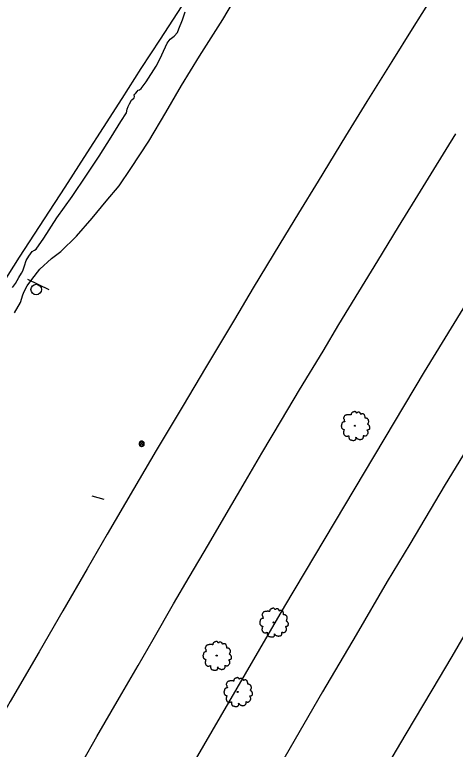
# Model space of a CAD drawing. Extents: x 2161152 to 2175754, y 602179 to 617749.
# Drawn here: x 2162024.8 to 2162191.9, y 603838.8 to 604117.6 of the extents above; entities that cross this region are included whole.
import ezdxf

# ---------------------------------------------------------------- set-up
doc = ezdxf.new("R2010")
doc.units = 0
for name, color, linetype in [('RD_EX_BldgApp_Post', 7, 'Continuous'), ('RD_EX_BldgApp_Sign', 7, 'Continuous'), ('RD_EX_Fence_Other', 7, 'Continuous'), ('RD_EX_Parking_Asphalt', 7, 'Continuous'), ('RD_EX_Parking_Conc', 7, 'Continuous'), ('RD_EX_Parking_Unpaved', 7, 'Continuous'), ('RD_EX_Road', 7, 'Continuous'), ('RD_EX_VEG', 7, 'Continuous')]:
    doc.layers.add(name, color=color, linetype=linetype)

msp = doc.modelspace()

# ---------------------------------------------------------------- linework, layer by layer
at = {"layer": 'RD_EX_BldgApp_Post'}
for p, q in [((2162073.49, 603954.2), (2162072.36, 603955.33)), ((2162072.36, 603954.2), (2162073.49, 603955.33))]:
    msp.add_line(p, q, dxfattribs=at)
for points in [[(2162073.93, 603954.77), (2162073.92, 603954.92), (2162073.88, 603955.08), (2162073.81, 603955.25), (2162073.7, 603955.4), (2162073.56, 603955.54), (2162073.4, 603955.65), (2162073.22, 603955.73), (2162073.03, 603955.76), (2162072.84, 603955.77), (2162072.67, 603955.74), (2162072.52, 603955.68), (2162072.38, 603955.61), (2162072.26, 603955.51), (2162072.14, 603955.39), (2162072.04, 603955.23), (2162071.97, 603955.06), (2162071.93, 603954.87), (2162071.93, 603954.67), (2162071.97, 603954.48), (2162072.04, 603954.3), (2162072.14, 603954.15), (2162072.26, 603954.02), (2162072.38, 603953.93), (2162072.52, 603953.85), (2162072.67, 603953.8), (2162072.84, 603953.77), (2162073.03, 603953.77), (2162073.22, 603953.81), (2162073.4, 603953.88), (2162073.56, 603953.99), (2162073.7, 603954.13), (2162073.81, 603954.29), (2162073.88, 603954.45), (2162073.92, 603954.61), (2162073.93, 603954.77)], [(2162073.73, 603954.77), (2162073.72, 603954.89), (2162073.69, 603955.02), (2162073.63, 603955.15), (2162073.55, 603955.28), (2162073.44, 603955.39), (2162073.31, 603955.47), (2162073.16, 603955.54), (2162073.01, 603955.57), (2162072.86, 603955.57), (2162072.72, 603955.54), (2162072.6, 603955.5), (2162072.49, 603955.44), (2162072.39, 603955.36), (2162072.3, 603955.26), (2162072.22, 603955.14), (2162072.16, 603955), (2162072.13, 603954.85), (2162072.13, 603954.69), (2162072.16, 603954.53), (2162072.22, 603954.39), (2162072.3, 603954.27), (2162072.39, 603954.17), (2162072.49, 603954.09), (2162072.6, 603954.04), (2162072.72, 603953.99), (2162072.86, 603953.97), (2162073.01, 603953.97), (2162073.16, 603954), (2162073.31, 603954.06), (2162073.44, 603954.15), (2162073.55, 603954.26), (2162073.63, 603954.38), (2162073.69, 603954.51), (2162073.72, 603954.64), (2162073.73, 603954.77)]]:
    msp.add_lwpolyline(points, dxfattribs=at)
at = {"layer": 'RD_EX_BldgApp_Sign'}
for p, q in [((2162037.87, 604013.13), (2162029.77, 604017.06)), ((2162054.03, 603935.07), (2162058.62, 603933.75))]:
    msp.add_line(p, q, dxfattribs=at)
msp.add_circle((2162032.92, 604013.28), 2, dxfattribs=at)
at = {"layer": 'RD_EX_Fence_Other'}
msp.add_lwpolyline([(2161949.83, 603575.09), (2161982.52, 603636.22), (2162003.14, 603674.32), (2162034.64, 603731.2), (2162078.39, 603809.22), (2162127.29, 603893.21), (2162180.23, 603982.11), (2162232.38, 604067.21), (2162284.43, 604150.47)], dxfattribs=at)
at = {"layer": 'RD_EX_Parking_Asphalt'}
msp.add_lwpolyline([(2162023.94, 604014.02), (2162025.11, 604015.53), (2162026.37, 604017.88), (2162027.29, 604019.47), (2162027.8, 604020.44), (2162028.42, 604022.22), (2162029.09, 604024.35), (2162030.14, 604025.94), (2162031.41, 604027.7), (2162032.25, 604028.17), (2162032.88, 604028.63), (2162035.75, 604032.75), (2162040.75, 604040.47), (2162046.58, 604048.65), (2162051.99, 604056.63), (2162056.82, 604063.84), (2162061.3, 604071.1), (2162065.02, 604077.05), (2162067.11, 604080.35), (2162067.48, 604081.71), (2162067.78, 604082.74), (2162068.37, 604083.7), (2162069.12, 604085.11), (2162070.02, 604086.08), (2162070.15, 604086.59), (2162070.07, 604087.01), (2162070.32, 604087.38), (2162070.74, 604087.84), (2162071.17, 604088.45), (2162071.65, 604088.93), (2162072.16, 604089.01), (2162072.78, 604089.58), (2162074.66, 604092.09), (2162078.44, 604098.02), (2162079.6, 604100.15), (2162080.56, 604102.35), (2162082.63, 604106.71), (2162083.72, 604108.34), (2162085.26, 604109.39), (2162086.54, 604110.79), (2162086.99, 604112.18), (2162088.36, 604115.67), (2162089.4, 604118.59)], dxfattribs=at)
at = {"layer": 'RD_EX_Parking_Conc'}
msp.add_lwpolyline([(2162089.52, 604123.18), (2162079.91, 604108.33), (2162072.65, 604097.14), (2162065.36, 604085.83), (2162058.27, 604074.81), (2162052.08, 604065.13), (2162043.74, 604052.11), (2162035.97, 604040.06), (2162026.43, 604025.54), (2162014.93, 604007.53), (2162001.95, 603987.07), (2161992.98, 603972.42), (2161984.01, 603956.82), (2161981.87, 603952.96), (2161977.8, 603945.24), (2161974.08, 603937.35), (2161972.73, 603934.22), (2161967.71, 603921.48), (2161965.56, 603915.68), (2161960.75, 603902.05), (2161956.22, 603889.19), (2161950.51, 603872.75), (2161944.21, 603854.61), (2161935.45, 603829.24)], dxfattribs=at)
at = {"layer": 'RD_EX_Parking_Unpaved'}
msp.add_lwpolyline([(2162024.64, 604004.39), (2162026.94, 604008.43), (2162027.86, 604011.3), (2162028.31, 604012.59), (2162029.44, 604014.74), (2162031.25, 604017.15), (2162034.3, 604021.05), (2162038.75, 604025.07), (2162042.25, 604027.72), (2162048.14, 604033.6), (2162054.11, 604040.4), (2162059.51, 604046.82), (2162064.34, 604052.68), (2162068.84, 604059.21), (2162075.67, 604069.6), (2162082.08, 604080.48), (2162088.01, 604090.7), (2162094.88, 604101.87), (2162103.74, 604115.7), (2162107.71, 604122.54)], dxfattribs=at)
at = {"layer": 'RD_EX_Road'}
for points in [[(2162182.84, 604123.94), (2162175.52, 604112.15), (2162167.87, 604099.81), (2162158.32, 604084.57), (2162150.24, 604071.54), (2162139.82, 604054.37), (2162132.46, 604042.21), (2162125.38, 604030.61), (2162115.27, 604013.91), (2162108.15, 604001.9), (2162097.12, 603983.54), (2162088.63, 603969.34), (2162078.46, 603952.21), (2162069.86, 603937.58), (2162059.85, 603920.48), (2162052.29, 603907.28), (2162042.98, 603891.42), (2162033.99, 603875.79), (2162023.08, 603856.94), (2162013.81, 603840.76), (2162000.91, 603818.32)], [(2162050.53, 603834.12), (2162055.96, 603843.69), (2162064.51, 603858.46), (2162071.58, 603870.7), (2162077.24, 603880.54), (2162085.06, 603894), (2162090.96, 603904.18), (2162098.22, 603916.55), (2162104.09, 603926.54), (2162112.35, 603940.58), (2162118.55, 603951.24), (2162126.01, 603963.78), (2162132.84, 603975.2), (2162141.72, 603989.94), (2162147.73, 604000.08), (2162155.33, 604012.45), (2162162.55, 604024.2), (2162170.37, 604037.06), (2162176.63, 604047.26), (2162183.78, 604058.89), (2162192.05, 604072.36)], [(2162197.38, 603954.6), (2162188.06, 603939.32), (2162174.59, 603916.64), (2162166.11, 603902.48), (2162154.25, 603882.27), (2162141.5, 603860.59), (2162127.38, 603836.11), (2162114.2, 603813.38), (2162099.46, 603787.48), (2162091.54, 603773.51), (2162079.41, 603752.23), (2162063.9, 603724.63), (2162050.05, 603699.75), (2162036.48, 603675.12), (2162023.86, 603652.08), (2162009.7, 603626.11), (2162003.95, 603615.52), (2161997.51, 603603.69)], [(2162036.22, 603595.84), (2162046.17, 603616.82), (2162051.37, 603627.75), (2162059.55, 603643.04), (2162066.71, 603656.13), (2162077.86, 603676.81), (2162086, 603691.41), (2162093, 603704.01), (2162100.2, 603716.9), (2162106.25, 603727.67), (2162112.41, 603738.7), (2162119.34, 603750.86), (2162125.55, 603761.59), (2162133.3, 603775.5), (2162140.05, 603787.26), (2162148.28, 603801.7), (2162156.47, 603815.93), (2162166.27, 603832.9), (2162173.26, 603844.72), (2162183.1, 603861.29), (2162190.68, 603874.08), (2162201.26, 603892.13)]]:
    msp.add_lwpolyline(points, dxfattribs=at)
at = {"layer": 'RD_EX_VEG'}
for centre, radius in [((2162153.84, 603961.61), 0.188), ((2162153.84, 603961.59), 0.000075), ((2162122.93, 603887.01), 0.188), ((2162122.92, 603887), 0.000075), ((2162101.38, 603874.39), 0.188), ((2162101.37, 603874.38), 0.000075), ((2162109.34, 603860.64), 0.188), ((2162109.33, 603860.62), 0.000075)]:
    msp.add_circle(centre, radius, dxfattribs=at)
for points in [[(2162153.94, 603966.98), (2162153.72, 603967), (2162153.48, 603966.92), (2162153.29, 603966.85), (2162153.12, 603966.79), (2162152.95, 603966.72), (2162152.73, 603966.59), (2162152.56, 603966.44), (2162152.46, 603966.25), (2162152.43, 603966.08), (2162152.39, 603965.87), (2162152.39, 603965.74), (2162152.29, 603965.72), (2162152.18, 603965.74), (2162151.99, 603965.8), (2162151.81, 603965.8), (2162151.62, 603965.8), (2162151.36, 603965.78), (2162151.1, 603965.78), (2162150.89, 603965.74), (2162150.65, 603965.71), (2162150.36, 603965.61), (2162150.1, 603965.52), (2162149.88, 603965.33), (2162149.69, 603964.98), (2162149.6, 603964.71), (2162149.48, 603964.53), (2162149.6, 603964.19), (2162149.73, 603963.93), (2162149.75, 603963.78), (2162149.8, 603963.46), (2162149.88, 603963.29), (2162149.97, 603963.14), (2162149.91, 603963.12), (2162149.63, 603963.08), (2162149.41, 603963.01), (2162149.09, 603962.84), (2162148.92, 603962.67), (2162148.85, 603962.43), (2162148.83, 603962.16), (2162148.75, 603962.01), (2162148.7, 603961.81), (2162148.68, 603961.75), (2162148.64, 603961.51), (2162148.71, 603961.17), (2162148.73, 603960.91), (2162148.83, 603960.74), (2162148.94, 603960.61), (2162149.07, 603960.42), (2162149.37, 603960.25), (2162149.61, 603960.18), (2162149.76, 603960.16), (2162149.63, 603959.78), (2162149.6, 603959.52), (2162149.5, 603959.22), (2162149.5, 603959.17), (2162149.46, 603958.81), (2162149.58, 603958.57), (2162149.63, 603958.28), (2162149.76, 603958.12), (2162149.97, 603957.89), (2162150.21, 603957.72), (2162150.59, 603957.63), (2162150.89, 603957.65), (2162151.32, 603957.78), (2162151.51, 603957.83), (2162151.49, 603957.7), (2162151.51, 603957.42), (2162151.51, 603957.1), (2162151.62, 603956.86), (2162151.69, 603956.65), (2162151.81, 603956.47), (2162152.05, 603956.3), (2162152.35, 603956.24), (2162152.67, 603956.13), (2162153.01, 603956.07), (2162153.38, 603956.05), (2162153.83, 603956.17), (2162154.04, 603956.26), (2162154.11, 603956.39), (2162154.26, 603956.67), (2162154.22, 603956.84), (2162154.24, 603957.29), (2162154.32, 603957.16), (2162154.45, 603956.9), (2162154.82, 603956.67), (2162155.12, 603956.54), (2162155.48, 603956.43), (2162155.71, 603956.37), (2162156.06, 603956.43), (2162156.34, 603956.49), (2162156.62, 603956.58), (2162156.85, 603956.79), (2162156.98, 603956.99), (2162157.02, 603957.2), (2162157.07, 603957.48), (2162157.11, 603957.61)], [(2162157.11, 603957.61), (2162157.05, 603957.74), (2162157.02, 603957.93), (2162157.07, 603957.91), (2162157.2, 603957.87), (2162157.41, 603957.78), (2162157.58, 603957.72), (2162157.82, 603957.74), (2162158.03, 603957.82), (2162158.37, 603958.02), (2162158.57, 603958.38), (2162158.78, 603958.68), (2162158.84, 603958.92), (2162158.8, 603959.09), (2162158.78, 603959.47), (2162158.63, 603959.65), (2162158.59, 603959.75), (2162158.52, 603960.05), (2162158.57, 603960.08), (2162158.78, 603960.12), (2162159.06, 603960.21), (2162159.27, 603960.31), (2162159.44, 603960.44), (2162159.49, 603960.61), (2162159.47, 603960.91), (2162159.51, 603961.21), (2162159.45, 603961.32), (2162159.38, 603961.43), (2162159.32, 603961.58), (2162159.21, 603961.7), (2162159.14, 603961.81), (2162159.06, 603961.88), (2162158.97, 603962), (2162158.84, 603962.09), (2162158.72, 603962.13), (2162158.69, 603962.24), (2162158.8, 603962.39), (2162158.84, 603962.46), (2162158.85, 603962.63), (2162159.02, 603962.89), (2162159.06, 603963.19), (2162159.02, 603963.51), (2162158.99, 603963.72), (2162158.87, 603963.93), (2162158.72, 603964.11), (2162158.63, 603964.24), (2162158.5, 603964.34), (2162158.25, 603964.43), (2162158.07, 603964.47), (2162157.8, 603964.47), (2162157.65, 603964.51), (2162157.67, 603964.54), (2162157.67, 603964.66), (2162157.67, 603964.86), (2162157.62, 603965.2), (2162157.5, 603965.58), (2162157.5, 603965.59), (2162157.43, 603965.78), (2162157.26, 603965.93), (2162157.13, 603966.01), (2162156.98, 603966.1), (2162156.79, 603966.12), (2162156.57, 603966.12), (2162156.36, 603966.08), (2162156.21, 603966.01), (2162156.08, 603965.91), (2162156.02, 603966.02), (2162155.95, 603966.25), (2162155.91, 603966.36), (2162155.8, 603966.49), (2162155.63, 603966.64), (2162155.29, 603966.74), (2162154.82, 603966.68), (2162154.6, 603966.53), (2162154.49, 603966.4), (2162154.45, 603966.49), (2162154.3, 603966.64), (2162154.22, 603966.77), (2162154.09, 603966.87), (2162153.98, 603966.94), (2162153.91, 603966.98)], [(2162123.03, 603892.39), (2162122.8, 603892.41), (2162122.56, 603892.33), (2162122.37, 603892.26), (2162122.2, 603892.2), (2162122.03, 603892.13), (2162121.81, 603892), (2162121.64, 603891.85), (2162121.54, 603891.66), (2162121.51, 603891.49), (2162121.47, 603891.28), (2162121.47, 603891.15), (2162121.38, 603891.13), (2162121.26, 603891.15), (2162121.08, 603891.21), (2162120.89, 603891.21), (2162120.7, 603891.21), (2162120.44, 603891.19), (2162120.18, 603891.19), (2162119.97, 603891.15), (2162119.73, 603891.12), (2162119.45, 603891.02), (2162119.18, 603890.93), (2162118.96, 603890.74), (2162118.77, 603890.38), (2162118.68, 603890.12), (2162118.56, 603889.94), (2162118.68, 603889.6), (2162118.81, 603889.34), (2162118.83, 603889.19), (2162118.88, 603888.87), (2162118.96, 603888.7), (2162119.05, 603888.55), (2162119, 603888.53), (2162118.71, 603888.49), (2162118.49, 603888.42), (2162118.17, 603888.25), (2162118, 603888.08), (2162117.93, 603887.84), (2162117.91, 603887.57), (2162117.83, 603887.42), (2162117.78, 603887.22), (2162117.76, 603887.16), (2162117.72, 603886.92), (2162117.8, 603886.58), (2162117.81, 603886.32), (2162117.91, 603886.15), (2162118.02, 603886.02), (2162118.15, 603885.83), (2162118.45, 603885.66), (2162118.7, 603885.59), (2162118.85, 603885.57), (2162118.71, 603885.19), (2162118.68, 603884.93), (2162118.58, 603884.63), (2162118.58, 603884.58), (2162118.55, 603884.22), (2162118.66, 603883.98), (2162118.71, 603883.69), (2162118.85, 603883.53), (2162119.05, 603883.3), (2162119.3, 603883.13), (2162119.67, 603883.04), (2162119.97, 603883.06), (2162120.4, 603883.19), (2162120.59, 603883.24), (2162120.57, 603883.11), (2162120.59, 603882.83), (2162120.59, 603882.51), (2162120.7, 603882.27), (2162120.78, 603882.06), (2162120.89, 603881.88), (2162121.13, 603881.71), (2162121.43, 603881.65), (2162121.75, 603881.54), (2162122.09, 603881.48), (2162122.46, 603881.46), (2162122.91, 603881.58), (2162123.12, 603881.67), (2162123.19, 603881.8), (2162123.34, 603882.08), (2162123.31, 603882.25), (2162123.32, 603882.7), (2162123.4, 603882.57), (2162123.53, 603882.31), (2162123.91, 603882.08), (2162124.21, 603881.95), (2162124.56, 603881.84), (2162124.79, 603881.78), (2162125.14, 603881.84), (2162125.42, 603881.89), (2162125.71, 603881.99), (2162125.93, 603882.19), (2162126.06, 603882.4), (2162126.1, 603882.61), (2162126.15, 603882.89), (2162126.19, 603883.02)], [(2162126.19, 603883.02), (2162126.14, 603883.15), (2162126.1, 603883.34), (2162126.15, 603883.32), (2162126.29, 603883.28), (2162126.49, 603883.19), (2162126.66, 603883.13), (2162126.9, 603883.15), (2162127.11, 603883.23), (2162127.45, 603883.43), (2162127.65, 603883.79), (2162127.86, 603884.09), (2162127.92, 603884.33), (2162127.88, 603884.5), (2162127.86, 603884.87), (2162127.71, 603885.06), (2162127.67, 603885.16), (2162127.6, 603885.46), (2162127.65, 603885.49), (2162127.86, 603885.53), (2162128.14, 603885.62), (2162128.35, 603885.72), (2162128.52, 603885.85), (2162128.57, 603886.02), (2162128.55, 603886.32), (2162128.59, 603886.62), (2162128.54, 603886.73), (2162128.46, 603886.84), (2162128.4, 603886.99), (2162128.29, 603887.11), (2162128.22, 603887.22), (2162128.14, 603887.29), (2162128.05, 603887.41), (2162127.92, 603887.5), (2162127.8, 603887.54), (2162127.77, 603887.65), (2162127.88, 603887.8), (2162127.92, 603887.87), (2162127.94, 603888.04), (2162128.1, 603888.3), (2162128.14, 603888.6), (2162128.1, 603888.92), (2162128.07, 603889.13), (2162127.95, 603889.34), (2162127.8, 603889.52), (2162127.71, 603889.65), (2162127.58, 603889.75), (2162127.34, 603889.84), (2162127.15, 603889.88), (2162126.89, 603889.88), (2162126.74, 603889.92), (2162126.75, 603889.95), (2162126.75, 603890.07), (2162126.75, 603890.27), (2162126.7, 603890.61), (2162126.59, 603890.98), (2162126.59, 603891), (2162126.51, 603891.19), (2162126.34, 603891.34), (2162126.21, 603891.42), (2162126.06, 603891.51), (2162125.87, 603891.53), (2162125.65, 603891.53), (2162125.44, 603891.49), (2162125.29, 603891.42), (2162125.16, 603891.32), (2162125.11, 603891.43), (2162125.03, 603891.66), (2162124.99, 603891.77), (2162124.88, 603891.9), (2162124.71, 603892.05), (2162124.37, 603892.15), (2162123.91, 603892.09), (2162123.68, 603891.94), (2162123.57, 603891.81), (2162123.53, 603891.9), (2162123.38, 603892.05), (2162123.31, 603892.18), (2162123.17, 603892.28), (2162123.06, 603892.35), (2162122.99, 603892.39)], [(2162101.48, 603879.77), (2162101.26, 603879.78), (2162101.01, 603879.71), (2162100.83, 603879.63), (2162100.66, 603879.58), (2162100.49, 603879.5), (2162100.27, 603879.37), (2162100.1, 603879.22), (2162100, 603879.03), (2162099.97, 603878.87), (2162099.93, 603878.66), (2162099.93, 603878.53), (2162099.83, 603878.51), (2162099.72, 603878.53), (2162099.53, 603878.58), (2162099.35, 603878.58), (2162099.16, 603878.58), (2162098.9, 603878.57), (2162098.63, 603878.57), (2162098.43, 603878.53), (2162098.18, 603878.49), (2162097.9, 603878.4), (2162097.64, 603878.3), (2162097.42, 603878.12), (2162097.23, 603877.76), (2162097.14, 603877.5), (2162097.02, 603877.31), (2162097.14, 603876.97), (2162097.27, 603876.71), (2162097.29, 603876.56), (2162097.34, 603876.24), (2162097.42, 603876.07), (2162097.51, 603875.92), (2162097.45, 603875.9), (2162097.17, 603875.87), (2162096.95, 603875.79), (2162096.63, 603875.62), (2162096.46, 603875.45), (2162096.39, 603875.21), (2162096.37, 603874.95), (2162096.29, 603874.8), (2162096.24, 603874.59), (2162096.22, 603874.54), (2162096.18, 603874.29), (2162096.25, 603873.96), (2162096.27, 603873.69), (2162096.37, 603873.52), (2162096.48, 603873.39), (2162096.61, 603873.21), (2162096.91, 603873.04), (2162097.15, 603872.96), (2162097.3, 603872.94), (2162097.17, 603872.57), (2162097.14, 603872.31), (2162097.04, 603872.01), (2162097.04, 603871.95), (2162097, 603871.59), (2162097.12, 603871.35), (2162097.17, 603871.07), (2162097.3, 603870.9), (2162097.51, 603870.68), (2162097.75, 603870.51), (2162098.13, 603870.41), (2162098.43, 603870.43), (2162098.86, 603870.56), (2162099.05, 603870.62), (2162099.03, 603870.49), (2162099.05, 603870.21), (2162099.05, 603869.89), (2162099.16, 603869.64), (2162099.23, 603869.44), (2162099.35, 603869.25), (2162099.59, 603869.08), (2162099.89, 603869.03), (2162100.21, 603868.91), (2162100.55, 603868.86), (2162100.92, 603868.84), (2162101.37, 603868.95), (2162101.58, 603869.05), (2162101.65, 603869.18), (2162101.8, 603869.46), (2162101.76, 603869.63), (2162101.78, 603870.08), (2162101.86, 603869.94), (2162101.99, 603869.68), (2162102.36, 603869.46), (2162102.66, 603869.33), (2162103.02, 603869.21), (2162103.25, 603869.16), (2162103.6, 603869.21), (2162103.88, 603869.27), (2162104.16, 603869.36), (2162104.39, 603869.57), (2162104.52, 603869.78), (2162104.56, 603869.98), (2162104.61, 603870.26), (2162104.65, 603870.39)], [(2162104.65, 603870.39), (2162104.59, 603870.53), (2162104.56, 603870.71), (2162104.61, 603870.69), (2162104.74, 603870.66), (2162104.95, 603870.56), (2162105.12, 603870.51), (2162105.36, 603870.53), (2162105.57, 603870.6), (2162105.91, 603870.81), (2162106.11, 603871.16), (2162106.32, 603871.46), (2162106.37, 603871.71), (2162106.34, 603871.88), (2162106.32, 603872.25), (2162106.17, 603872.44), (2162106.13, 603872.53), (2162106.06, 603872.83), (2162106.11, 603872.87), (2162106.32, 603872.91), (2162106.6, 603873), (2162106.81, 603873.09), (2162106.97, 603873.22), (2162107.03, 603873.39), (2162107.01, 603873.69), (2162107.05, 603873.99), (2162106.99, 603874.11), (2162106.92, 603874.22), (2162106.86, 603874.37), (2162106.75, 603874.48), (2162106.67, 603874.59), (2162106.6, 603874.67), (2162106.51, 603874.78), (2162106.37, 603874.87), (2162106.26, 603874.91), (2162106.22, 603875.02), (2162106.34, 603875.17), (2162106.37, 603875.25), (2162106.39, 603875.42), (2162106.56, 603875.68), (2162106.6, 603875.98), (2162106.56, 603876.3), (2162106.52, 603876.5), (2162106.41, 603876.71), (2162106.26, 603876.9), (2162106.17, 603877.03), (2162106.04, 603877.12), (2162105.79, 603877.22), (2162105.61, 603877.25), (2162105.34, 603877.25), (2162105.19, 603877.29), (2162105.21, 603877.33), (2162105.21, 603877.44), (2162105.21, 603877.65), (2162105.16, 603877.98), (2162105.04, 603878.36), (2162105.04, 603878.38), (2162104.97, 603878.57), (2162104.8, 603878.72), (2162104.67, 603878.79), (2162104.52, 603878.88), (2162104.33, 603878.9), (2162104.11, 603878.9), (2162103.9, 603878.87), (2162103.75, 603878.79), (2162103.62, 603878.7), (2162103.56, 603878.81), (2162103.49, 603879.03), (2162103.45, 603879.15), (2162103.34, 603879.28), (2162103.17, 603879.43), (2162102.83, 603879.52), (2162102.36, 603879.47), (2162102.14, 603879.32), (2162102.03, 603879.18), (2162101.99, 603879.28), (2162101.84, 603879.43), (2162101.76, 603879.56), (2162101.63, 603879.65), (2162101.52, 603879.73), (2162101.45, 603879.77)], [(2162109.44, 603866.01), (2162109.21, 603866.03), (2162108.97, 603865.95), (2162108.78, 603865.88), (2162108.61, 603865.82), (2162108.44, 603865.75), (2162108.22, 603865.62), (2162108.05, 603865.47), (2162107.96, 603865.28), (2162107.92, 603865.11), (2162107.88, 603864.9), (2162107.88, 603864.77), (2162107.79, 603864.75), (2162107.67, 603864.77), (2162107.49, 603864.83), (2162107.3, 603864.83), (2162107.11, 603864.83), (2162106.85, 603864.81), (2162106.59, 603864.81), (2162106.38, 603864.77), (2162106.14, 603864.74), (2162105.86, 603864.64), (2162105.59, 603864.55), (2162105.37, 603864.36), (2162105.18, 603864.01), (2162105.09, 603863.74), (2162104.98, 603863.56), (2162105.09, 603863.22), (2162105.22, 603862.96), (2162105.24, 603862.81), (2162105.29, 603862.49), (2162105.37, 603862.32), (2162105.46, 603862.17), (2162105.41, 603862.15), (2162105.13, 603862.11), (2162104.9, 603862.04), (2162104.58, 603861.87), (2162104.41, 603861.7), (2162104.34, 603861.46), (2162104.32, 603861.19), (2162104.24, 603861.04), (2162104.19, 603860.84), (2162104.17, 603860.78), (2162104.13, 603860.54), (2162104.21, 603860.2), (2162104.23, 603859.94), (2162104.32, 603859.77), (2162104.43, 603859.64), (2162104.56, 603859.45), (2162104.86, 603859.28), (2162105.11, 603859.21), (2162105.26, 603859.19), (2162105.13, 603858.81), (2162105.09, 603858.55), (2162104.99, 603858.25), (2162104.99, 603858.2), (2162104.96, 603857.84), (2162105.07, 603857.6), (2162105.13, 603857.31), (2162105.26, 603857.15), (2162105.46, 603856.92), (2162105.71, 603856.75), (2162106.08, 603856.66), (2162106.38, 603856.68), (2162106.81, 603856.81), (2162107, 603856.86), (2162106.98, 603856.73), (2162107, 603856.45), (2162107, 603856.13), (2162107.11, 603855.89), (2162107.19, 603855.68), (2162107.3, 603855.5), (2162107.54, 603855.33), (2162107.84, 603855.27), (2162108.16, 603855.16), (2162108.5, 603855.1), (2162108.87, 603855.08), (2162109.32, 603855.2), (2162109.53, 603855.29), (2162109.6, 603855.42), (2162109.75, 603855.7), (2162109.72, 603855.87), (2162109.74, 603856.32), (2162109.81, 603856.19), (2162109.94, 603855.93), (2162110.32, 603855.7), (2162110.62, 603855.57), (2162110.97, 603855.46), (2162111.2, 603855.4), (2162111.55, 603855.46), (2162111.84, 603855.52), (2162112.12, 603855.61), (2162112.34, 603855.81), (2162112.47, 603856.02), (2162112.51, 603856.23), (2162112.57, 603856.51), (2162112.6, 603856.64)], [(2162112.6, 603856.64), (2162112.55, 603856.77), (2162112.51, 603856.96), (2162112.57, 603856.94), (2162112.7, 603856.9), (2162112.9, 603856.81), (2162113.07, 603856.75), (2162113.32, 603856.77), (2162113.52, 603856.85), (2162113.86, 603857.05), (2162114.07, 603857.41), (2162114.27, 603857.71), (2162114.33, 603857.95), (2162114.29, 603858.12), (2162114.27, 603858.49), (2162114.12, 603858.68), (2162114.08, 603858.78), (2162114.01, 603859.08), (2162114.07, 603859.11), (2162114.27, 603859.15), (2162114.55, 603859.24), (2162114.76, 603859.34), (2162114.93, 603859.47), (2162114.98, 603859.64), (2162114.96, 603859.94), (2162115, 603860.24), (2162114.95, 603860.35), (2162114.87, 603860.46), (2162114.81, 603860.61), (2162114.7, 603860.73), (2162114.63, 603860.84), (2162114.55, 603860.91), (2162114.46, 603861.03), (2162114.33, 603861.12), (2162114.22, 603861.16), (2162114.18, 603861.27), (2162114.29, 603861.42), (2162114.33, 603861.49), (2162114.35, 603861.66), (2162114.52, 603861.92), (2162114.55, 603862.22), (2162114.52, 603862.54), (2162114.48, 603862.75), (2162114.37, 603862.96), (2162114.22, 603863.14), (2162114.12, 603863.27), (2162113.99, 603863.37), (2162113.75, 603863.46), (2162113.56, 603863.5), (2162113.3, 603863.5), (2162113.15, 603863.54), (2162113.17, 603863.57), (2162113.17, 603863.69), (2162113.17, 603863.89), (2162113.11, 603864.23), (2162113, 603864.6), (2162113, 603864.62), (2162112.92, 603864.81), (2162112.75, 603864.96), (2162112.62, 603865.04), (2162112.47, 603865.13), (2162112.28, 603865.15), (2162112.06, 603865.15), (2162111.85, 603865.11), (2162111.7, 603865.04), (2162111.57, 603864.94), (2162111.52, 603865.05), (2162111.44, 603865.28), (2162111.4, 603865.39), (2162111.29, 603865.52), (2162111.12, 603865.67), (2162110.79, 603865.77), (2162110.32, 603865.71), (2162110.09, 603865.56), (2162109.98, 603865.43), (2162109.94, 603865.52), (2162109.79, 603865.67), (2162109.72, 603865.8), (2162109.59, 603865.9), (2162109.47, 603865.97), (2162109.4, 603866.01)]]:
    msp.add_spline(points, degree=3, dxfattribs=at)

doc.saveas('drawing.dxf')
